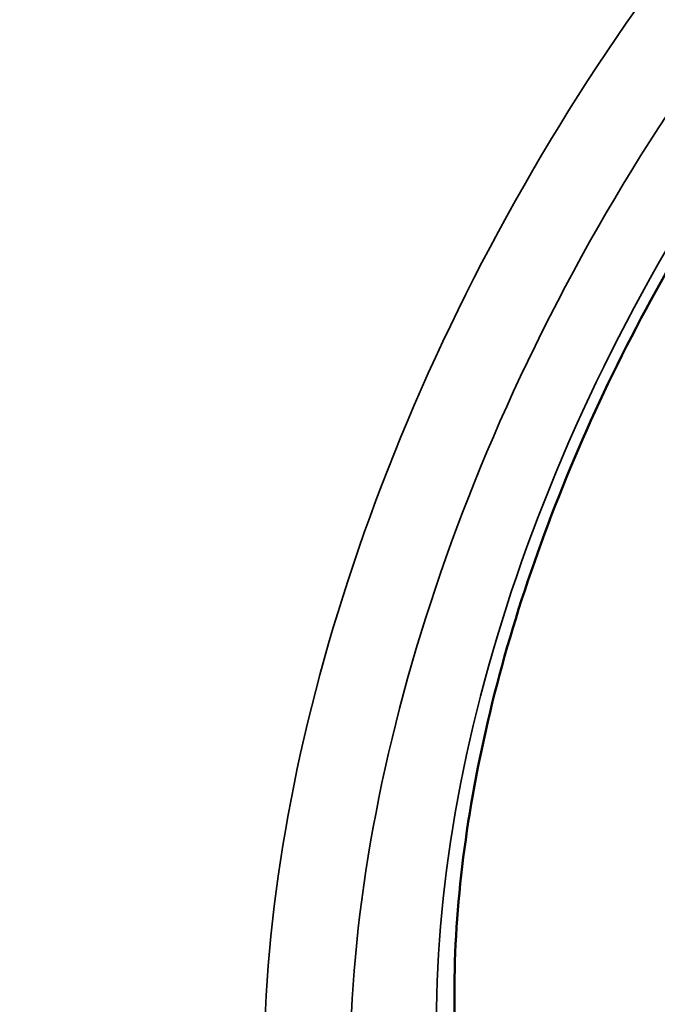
# Model space of a CAD drawing. Header units: millimetres. Extents: x 0 to 14369, y -869 to 2970.
# Tile 442 of 656: x 3574.26 to 3579.48, y 1022.55 to 1030.63. Entities that reach past the tile are written whole.
import ezdxf

# ---------------------------------------------------------------- set-up
doc = ezdxf.new("R2010")
doc.units = ezdxf.units.MM
doc.header["$LTSCALE"] = 10
doc.layers.add('Sichtbar (ISO)', color=7, linetype='Continuous', lineweight=50)
doc.layers.add('Sichtbar schmal (ISO)', color=7, linetype='Continuous', lineweight=35)

msp = doc.modelspace()

# ---------------------------------------------------------------- linework, layer by layer
at = {"layer": 'Sichtbar (ISO)'}
msp.add_open_spline([(3584.2669, 1033.4095), (3583.6522, 1033.0942), (3583.0222, 1032.6592), (3581.8008, 1031.5873), (3581.2099, 1030.95), (3580.1301, 1029.5352), (3579.642, 1028.7571), (3578.8221, 1027.1423), (3578.4905, 1026.3056), (3578.018, 1024.6648), (3577.8766, 1023.8608), (3577.7923, 1022.3731), (3577.8485, 1021.6892), (3578.0143, 1021.0113), (3578.0378, 1020.9251), (3578.0633, 1020.8411)], degree=3, knots=[2.300524, 2.300524, 2.300524, 2.300524, 2.610636, 2.610636, 2.921823, 2.921823, 3.234527, 3.234527, 3.547513, 3.547513, 3.859422, 3.859422, 4.169605, 4.169605, 4.216072, 4.216072, 4.216072, 4.216072], dxfattribs=at)
at = {"layer": 'Sichtbar schmal (ISO)'}
for centre, major_axis, start_param, end_param in [((3579.0884, 1028.9665), (5.5, 9.5263), 0.803802, 2.547207), ((3579.4419, 1028.7624), (5.25, 9.0933), 0.803802, 2.547207), ((3583.6846, 1026.3129), (-5.25, -9.0933), 3.945395, 5.6888), ((3584.0381, 1026.1088), (-5, -8.6603), 3.945395, 5.6888), ((3584.0381, 1026.1088), (4.5, 7.7942), 0.729728, 2.645275)]:
    msp.add_ellipse(centre, major_axis=major_axis, ratio=0.57735, start_param=start_param, end_param=end_param, dxfattribs=at)

doc.saveas('drawing.dxf')
